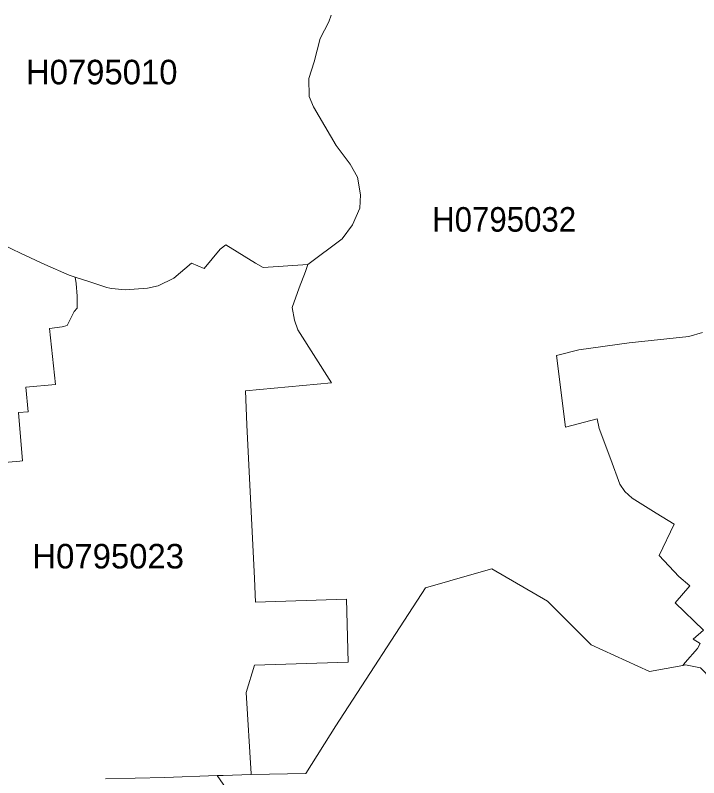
# Model space of a CAD drawing. Extents: x 369010 to 739155, y 6377141 to 6616555.
# Drawn here: x 659586 to 662369, y 6469781 to 6472885 of the extents above; entities that cross this region are included whole.
import ezdxf
from ezdxf.enums import TextEntityAlignment as Align

# ---------------------------------------------------------------- set-up
doc = ezdxf.new("R2010")
doc.units = 0
doc.header["$LTSCALE"] = 40
doc.layers.add('1', color=7, linetype='Continuous', lineweight=13)
doc.layers.add('2', color=7, linetype='Continuous')

msp = doc.modelspace()

# ---------------------------------------------------------------- linework, layer by layer
at = {"layer": '1'}
for points in [[(659530.96, 6471953.59), (659610.23, 6471915.03), (659706.39, 6471870.84), (659805.2, 6471826.32), (659830.35, 6471818.71), (659889.11, 6471799.18), (659959.28, 6471777), (659970.87, 6471774.19), (659979.14, 6471772.7), (660033.92, 6471766.57), (660123.96, 6471773.86), (660168.15, 6471783.29), (660231.37, 6471814.74), (660304.19, 6471875.97), (660355.33, 6471854.13), (660419.71, 6471932.08), (660443.05, 6471949.79), (660563.7, 6471875.15), (660595.31, 6471858.1), (660777.37, 6471870.51), (660917.05, 6471974.78), (660959.09, 6472031.38), (660989.54, 6472099.73), (660992.03, 6472154.52), (660978.95, 6472225.85), (660949.33, 6472279.14), (660892.56, 6472354.78), (660799.88, 6472512), (660783.16, 6472553.71), (660781.01, 6472628.19), (660802.86, 6472694.89), (660827.18, 6472790.38), (660862.6, 6472858.9), (660872.53, 6472885.38)], [(660872.53, 6472885.38), (660862.6, 6472858.9), (660827.18, 6472790.38), (660802.86, 6472694.89), (660781.01, 6472628.19), (660783.16, 6472553.71), (660799.88, 6472512), (660892.56, 6472354.78), (660949.33, 6472279.14), (660978.95, 6472225.85), (660992.03, 6472154.52), (660989.54, 6472099.73), (660959.09, 6472031.38), (660917.05, 6471974.78), (660777.37, 6471870.51), (660767.77, 6471842.38), (660742.12, 6471775.18), (660713.98, 6471695.74), (660722.92, 6471643.77), (660736.16, 6471603.72), (660873.53, 6471388.23), (660523.48, 6471355.79), (660529.11, 6471216.94), (660559.73, 6470591.17), (660563.7, 6470496), (660934.76, 6470507.92), (660941.71, 6470251.05), (660559.9, 6470238.81), (660526.8, 6470128.08), (660546.82, 6469796.58), (660546.99, 6469793.1), (660769.59, 6469798.4), (660890.9, 6469992.37), (661256.67, 6470553.76), (661454.44, 6470610.86), (661526.94, 6470631.38), (661753.35, 6470499.97), (661930.43, 6470321.23), (662168.26, 6470212.82), (662303.48, 6470237.81), (662313.74, 6470249.23), (662364.22, 6470306.17)], [(659462.94, 6471056.89), (659605.1, 6471069.14), (659615.86, 6471070.3), (659599.64, 6471267.58), (659638.7, 6471269.73), (659629.6, 6471370.19), (659749.42, 6471381.78), (659724.93, 6471609.51), (659777.06, 6471616.3), (659797.25, 6471622.09), (659826.38, 6471678.69), (659838.63, 6471692.26), (659837.47, 6471741.42), (659833.66, 6471792.89), (659830.35, 6471818.71), (659805.2, 6471826.32), (659706.39, 6471870.84), (659610.23, 6471915.03), (659530.96, 6471953.59)], [(659953.99, 6469776.22), (660194.63, 6469781.19), (660408.29, 6469789.3), (660432.13, 6469790.29), (660546.99, 6469793.1), (660546.82, 6469796.58), (660526.8, 6470128.08), (660559.9, 6470238.81), (660941.71, 6470251.05), (660934.76, 6470507.92), (660563.7, 6470496), (660559.73, 6470591.17), (660529.11, 6471216.94), (660523.48, 6471355.79), (660873.53, 6471388.23), (660736.16, 6471603.72), (660722.92, 6471643.77), (660713.98, 6471695.74), (660742.12, 6471775.18), (660767.77, 6471842.38), (660777.37, 6471870.51), (660595.31, 6471858.1), (660563.7, 6471875.15), (660443.05, 6471949.79), (660419.71, 6471932.08), (660355.33, 6471854.13), (660304.19, 6471875.97), (660231.37, 6471814.74), (660168.15, 6471783.29), (660123.96, 6471773.86), (660033.92, 6471766.57), (659979.14, 6471772.7), (659970.87, 6471774.19), (659959.28, 6471777), (659889.11, 6471799.18), (659830.35, 6471818.71), (659833.66, 6471792.89), (659837.47, 6471741.42), (659838.63, 6471692.26), (659826.38, 6471678.69), (659797.25, 6471622.09), (659777.06, 6471616.3), (659724.93, 6471609.51), (659749.42, 6471381.78), (659629.6, 6471370.19), (659638.7, 6471269.73), (659599.64, 6471267.58), (659615.86, 6471070.3), (659605.1, 6471069.14), (659462.94, 6471056.89)], [(662384.41, 6471593.62), (662327.98, 6471577.4), (662086.01, 6471551.09), (661880.29, 6471523.45), (661789.92, 6471499.12), (661826.5, 6471207.34), (661955.26, 6471241.26), (661963.2, 6471203.03), (662010.7, 6471076.75), (662047.94, 6470975.47), (662068.13, 6470946.01), (662098.09, 6470918.37), (662195.41, 6470857.13), (662268.06, 6470813.6), (662207.82, 6470685.34), (662287.76, 6470599.94), (662333.11, 6470562.2), (662272.53, 6470492.69), (662387.72, 6470380.98), (662346.18, 6470344.56), (662374.32, 6470327.52), (662364.22, 6470306.17), (662313.74, 6470249.23), (662303.48, 6470237.81), (662315.07, 6470239.97), (662375.64, 6470228.71)], [(662364.22, 6470306.17), (662374.32, 6470327.52), (662346.18, 6470344.56), (662387.72, 6470380.98), (662272.53, 6470492.69), (662333.11, 6470562.2), (662287.76, 6470599.94), (662207.82, 6470685.34), (662268.06, 6470813.6), (662195.41, 6470857.13), (662098.09, 6470918.37), (662068.13, 6470946.01), (662047.94, 6470975.47), (662010.7, 6471076.75), (661963.2, 6471203.03), (661955.26, 6471241.26), (661826.5, 6471207.34), (661789.92, 6471499.12), (661880.29, 6471523.45), (662086.01, 6471551.09), (662327.98, 6471577.4), (662384.41, 6471593.62)], [(662716.25, 6469749.08), (662604.86, 6469795.75), (662540.32, 6469848.22), (662526.08, 6469885.13), (662499.77, 6469867.42), (662463.36, 6469990.88), (662458.56, 6470075.45), (662421.98, 6470180.88), (662375.64, 6470228.71), (662315.07, 6470239.97), (662303.48, 6470237.81), (662168.26, 6470212.82), (661930.43, 6470321.23), (661753.35, 6470499.97), (661526.94, 6470631.38), (661454.44, 6470610.86), (661256.67, 6470553.76), (660890.9, 6469992.37), (660769.59, 6469798.4), (660546.99, 6469793.1), (660432.13, 6469790.29), (660408.29, 6469789.3), (660408.29, 6469789.3), (660595.15, 6469519.2)], [(660595.15, 6469519.2), (660408.29, 6469789.3), (660408.29, 6469789.3), (660194.63, 6469781.19), (659953.99, 6469776.22)]]:
    msp.add_lwpolyline(points, dxfattribs=at)

# ---------------------------------------------------------------- texts
at = {"layer": '2'}
for s, p in [('H0795010', (659938.06, 6472603.77)), ('H0795023', (659964.43, 6470632.58))]:
    msp.add_text(s, height=100, dxfattribs=at).set_placement(p, align=Align.CENTER)
at = {"layer": '2', "width": 0.95}
msp.add_text('H0795032', height=100, dxfattribs=at).set_placement((661576.45, 6472003.85), align=Align.CENTER)

doc.saveas('drawing.dxf')
